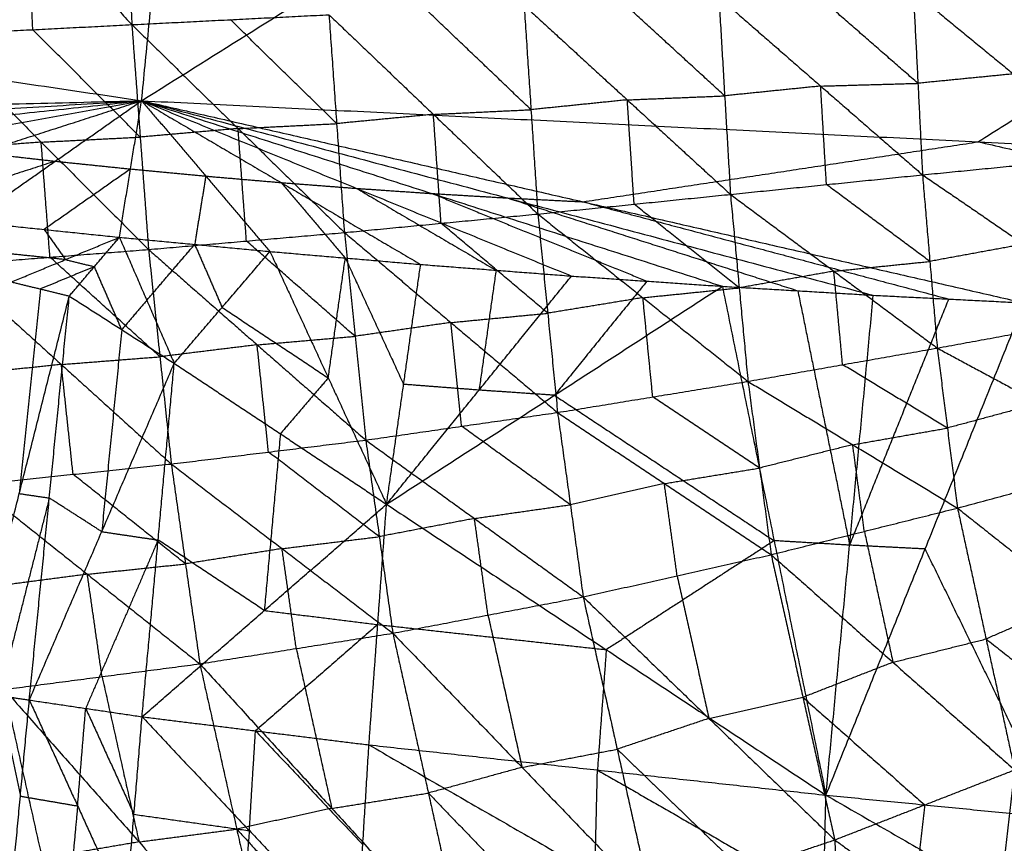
# Model space of a CAD drawing. Header units: millimetres. Extents: x -106 to 110, y -96 to 120.
# Tile 436 of 656: x -8.69 to -2.93, y -91.85 to -87.03. Entities that reach past the tile are written whole.
import ezdxf

# ---------------------------------------------------------------- set-up
doc = ezdxf.new("R2010")
doc.units = ezdxf.units.MM
doc.header["$MEASUREMENT"] = 0
doc.layers.add('Default', color=7, linetype='Continuous', true_color=0x000000)

msp = doc.modelspace()

# ---------------------------------------------------------------- linework, layer by layer
at = {"layer": 'Default'}
for points in [[(-7.9772, -87.5087, 12.0172), (-7.6527, -84.2138, 10.5669), (-7.3282, -80.919, 9.1165)], [(-7.9772, -87.5087, 12.0172), (-3.079, -84.4385, 10.5669), (1.8192, -81.3684, 9.1165)], [(1.8192, -84.6791, 10.5669), (-0.6299, -86.2142, 11.292), (-3.079, -87.7493, 12.0172)], [(-9.2606, -85.7406, 5.2195), (-8.6475, -86.4021, 5.591), (-8.0344, -87.0637, 5.9624)], [(-8.0964, -85.7129, 5.2384), (-8.0654, -86.3883, 5.6004), (-8.0344, -87.0637, 5.9624)], [(-17.6792, -86.0695, 12.0172), (-12.8282, -86.7891, 12.0172), (-7.9772, -87.5087, 12.0172)], [(-8.6139, -87.093, 5.9623), (-8.6307, -86.7476, 5.7766), (-8.6475, -86.4021, 5.591)], [(-4.5982, -86.9039, 6.1254), (-4.5643, -87.4803, 6.5204), (-4.5304, -88.0567, 6.9153)], [(-4.5982, -86.9039, 6.1254), (-4.0023, -87.4231, 6.5515), (-3.4063, -87.9423, 6.9775)], [(-3.4331, -87.4069, 6.6092), (-3.7311, -87.1472, 6.3962), (-4.029, -86.8876, 6.1831)], [(-3.4599, -86.8714, 6.2409), (-3.4331, -87.4069, 6.6092), (-3.4063, -87.9423, 6.9775)], [(-3.4599, -86.8714, 6.2409), (-2.8741, -87.352, 6.6535), (-2.2883, -87.8326, 7.066)], [(-5.7382, -86.9508, 6.0425), (-5.698, -87.5612, 6.4602), (-5.6578, -88.1717, 6.8779)], [(-5.7382, -86.9508, 6.0425), (-5.1343, -87.5038, 6.4789), (-4.5304, -88.0567, 6.9153)], [(-4.5643, -87.4803, 6.5204), (-4.8663, -87.2038, 6.3022), (-5.1682, -86.9274, 6.084)], [(-8.0344, -87.0637, 5.9624), (-7.4574, -87.0347, 5.9758), (-6.8805, -87.0056, 5.9891)], [(-6.8805, -87.0056, 5.9891), (-6.8354, -87.6428, 6.4254), (-6.7904, -88.2801, 6.8617)], [(-6.8805, -87.0056, 5.9891), (-6.2691, -87.5886, 6.4335), (-5.6578, -88.1717, 6.8779)], [(-5.698, -87.5612, 6.4602), (-6.0036, -87.2697, 6.238), (-6.3093, -86.9782, 6.0158)], [(-9.1934, -87.1223, 5.9621), (-8.6139, -87.093, 5.9623), (-8.0344, -87.0637, 5.9624)], [(-8.0344, -87.0637, 5.9624), (-7.9855, -87.7216, 6.4138), (-7.9366, -88.3794, 6.8651)], [(-8.0344, -87.0637, 5.9624), (-7.4124, -87.6719, 6.4121), (-6.7904, -88.2801, 6.8617)], [(-6.8354, -87.6428, 6.4254), (-7.1464, -87.3388, 6.2006), (-7.4574, -87.0347, 5.9758)], [(-9.1934, -87.1223, 5.9621), (-8.565, -87.7509, 6.4136), (-7.9366, -88.3794, 6.8651)], [(-7.9855, -87.7216, 6.4138), (-8.2997, -87.4073, 6.188), (-8.6139, -87.093, 5.9623)], [(-2.8741, -87.352, 6.6535), (-3.1536, -87.3794, 6.6313), (-3.4331, -87.4069, 6.6092)], [(-4.0023, -87.4231, 6.5515), (-4.2833, -87.4517, 6.5359), (-4.5643, -87.4803, 6.5204)], [(-4.0023, -87.4231, 6.5515), (-3.7177, -87.415, 6.5803), (-3.4331, -87.4069, 6.6092)], [(-3.9684, -87.9995, 6.9464), (-3.9853, -87.7113, 6.7489), (-4.0023, -87.4231, 6.5515)], [(-5.1343, -87.5038, 6.4789), (-4.8493, -87.492, 6.4997), (-4.5643, -87.4803, 6.5204)], [(-13.3769, -87.6454, 12.4242), (-10.677, -87.577, 12.2207), (-7.9772, -87.5087, 12.0172)], [(-12.5011, -87.7751, 12.4242), (-10.2392, -87.6419, 12.2207), (-7.9772, -87.5087, 12.0172)], [(-11.6243, -87.897, 12.4242), (-9.8007, -87.7029, 12.2207), (-7.9772, -87.5087, 12.0172)], [(-10.7464, -88.0113, 12.4242), (-9.3618, -87.76, 12.2207), (-7.9772, -87.5087, 12.0172)], [(-9.8676, -88.1179, 12.4242), (-8.9224, -87.8133, 12.2207), (-7.9772, -87.5087, 12.0172)], [(-8.9878, -88.2167, 12.4242), (-8.4825, -87.8627, 12.2207), (-7.9772, -87.5087, 12.0172)], [(-8.1072, -88.3078, 12.4242), (-8.0422, -87.9082, 12.2207), (-7.9772, -87.5087, 12.0172)], [(-7.9772, -87.5087, 12.0172), (-7.6015, -87.9499, 12.2207), (-7.2259, -88.3911, 12.4242)], [(-7.9772, -87.5087, 12.0172), (-7.1605, -87.9877, 12.2207), (-6.3438, -88.4667, 12.4242)], [(-7.9772, -87.5087, 12.0172), (-6.7192, -88.0216, 12.2207), (-5.4611, -88.5346, 12.4242)], [(-7.9772, -87.5087, 12.0172), (-6.2775, -88.0517, 12.2207), (-4.5779, -88.5947, 12.4242)], [(-7.9772, -87.5087, 12.0172), (-5.8357, -88.0778, 12.2207), (-3.6941, -88.647, 12.4242)], [(-7.9772, -87.5087, 12.0172), (-5.3936, -88.1001, 12.2207), (-2.81, -88.6916, 12.4242)], [(-7.9772, -87.5087, 12.0172), (-3.079, -87.7493, 12.0172), (1.8192, -87.9899, 12.0172)], [(-5.1343, -87.5038, 6.4789), (-5.4161, -87.5325, 6.4696), (-5.698, -87.5612, 6.4602)], [(-5.0941, -88.1142, 6.8966), (-5.1142, -87.809, 6.6878), (-5.1343, -87.5038, 6.4789)], [(-6.2691, -87.5886, 6.4335), (-6.5523, -87.6157, 6.4295), (-6.8354, -87.6428, 6.4254)], [(-6.2691, -87.5886, 6.4335), (-5.9835, -87.5749, 6.4469), (-5.698, -87.5612, 6.4602)], [(-6.2241, -88.2259, 6.8698), (-6.2466, -87.9072, 6.6517), (-6.2691, -87.5886, 6.4335)], [(-7.4124, -87.6719, 6.4121), (-7.1239, -87.6574, 6.4188), (-6.8354, -87.6428, 6.4254)], [(-7.4124, -87.6719, 6.4121), (-7.699, -87.6967, 6.4129), (-7.9855, -87.7216, 6.4138)], [(-7.3635, -88.3297, 6.8634), (-7.388, -88.0008, 6.6378), (-7.4124, -87.6719, 6.4121)], [(-8.565, -87.7509, 6.4136), (-8.8535, -87.7734, 6.4195), (-9.1421, -87.7959, 6.4254)], [(-8.565, -87.7509, 6.4136), (-8.2753, -87.7362, 6.4137), (-7.9855, -87.7216, 6.4138)], [(-8.5137, -88.4245, 6.8769), (-8.5393, -88.0877, 6.6453), (-8.565, -87.7509, 6.4136)], [(-5.3936, -88.1001, 12.2207), (-4.2363, -87.9247, 12.1189), (-3.079, -87.7493, 12.0172)], [(-3.079, -87.7493, 12.0172), (-1.7872, -88.045, 12.1189), (-0.4954, -88.3407, 12.2207)], [(-8.9224, -87.8133, 12.2207), (-8.7024, -87.838, 12.2207), (-8.4825, -87.8627, 12.2207)], [(-3.4063, -87.9423, 6.9775), (-2.8473, -87.8874, 7.0218), (-2.2883, -87.8326, 7.066)], [(-8.4825, -87.8627, 12.2207), (-8.9551, -88.015, 12.3225), (-9.4277, -88.1673, 12.4242)], [(-8.4825, -87.8627, 12.2207), (-8.2623, -87.8855, 12.2207), (-8.0422, -87.9082, 12.2207)], [(-8.0422, -87.9082, 12.2207), (-8.2949, -88.0852, 12.3225), (-8.5475, -88.2622, 12.4242)], [(-8.0422, -87.9082, 12.2207), (-7.8219, -87.9291, 12.2207), (-7.6015, -87.9499, 12.2207)], [(-7.6015, -87.9499, 12.2207), (-7.634, -88.1497, 12.3225), (-7.6665, -88.3495, 12.4242)], [(-7.6015, -87.9499, 12.2207), (-7.381, -87.9688, 12.2207), (-7.1605, -87.9877, 12.2207)], [(-4.5304, -88.0567, 6.9153), (-3.9684, -87.9995, 6.9464), (-3.4063, -87.9423, 6.9775)], [(-3.4063, -87.9423, 6.9775), (-3.3631, -88.4491, 7.4231), (-3.3199, -88.9559, 7.8687)], [(-3.4063, -87.9423, 6.9775), (-2.8128, -88.3482, 7.4304), (-2.2193, -88.7542, 7.8832)], [(-7.1605, -87.9877, 12.2207), (-6.9727, -88.2083, 12.3225), (-6.7848, -88.4289, 12.4242)], [(-7.1605, -87.9877, 12.2207), (-6.9398, -88.0047, 12.2207), (-6.7192, -88.0216, 12.2207)], [(-3.3631, -88.4491, 7.4231), (-3.6657, -88.2243, 7.1848), (-3.9684, -87.9995, 6.9464)], [(-6.7192, -88.0216, 12.2207), (-6.4983, -88.0366, 12.2207), (-6.2775, -88.0517, 12.2207)], [(-6.7192, -88.0216, 12.2207), (-6.3108, -88.2611, 12.3225), (-5.9025, -88.5007, 12.4242)], [(-6.2775, -88.0517, 12.2207), (-5.6485, -88.3081, 12.3225), (-5.0195, -88.5646, 12.4242)], [(-6.2775, -88.0517, 12.2207), (-6.0566, -88.0648, 12.2207), (-5.8357, -88.0778, 12.2207)], [(-5.6578, -88.1717, 6.8779), (-5.0941, -88.1142, 6.8966), (-4.5304, -88.0567, 6.9153)], [(-4.5304, -88.0567, 6.9153), (-4.4792, -88.6038, 7.3939), (-4.4279, -89.151, 7.8725)], [(-4.5304, -88.0567, 6.9153), (-3.9251, -88.5063, 7.392), (-3.3199, -88.9559, 7.8687)], [(-5.8357, -88.0778, 12.2207), (-5.6146, -88.089, 12.2207), (-5.3936, -88.1001, 12.2207)], [(-5.8357, -88.0778, 12.2207), (-4.9858, -88.3493, 12.3225), (-4.136, -88.6208, 12.4242)], [(-5.3936, -88.1001, 12.2207), (-4.3228, -88.3847, 12.3225), (-3.252, -88.6693, 12.4242)], [(-4.4792, -88.6038, 7.3939), (-4.7866, -88.359, 7.1453), (-5.0941, -88.1142, 6.8966)], [(-6.7904, -88.2801, 6.8617), (-6.2241, -88.2259, 6.8698), (-5.6578, -88.1717, 6.8779)], [(-5.6578, -88.1717, 6.8779), (-5.6, -88.7523, 7.3849), (-5.5422, -89.333, 7.8918)], [(-5.6578, -88.1717, 6.8779), (-5.0429, -88.6613, 7.3752), (-4.4279, -89.151, 7.8725)], [(-8.9878, -88.2167, 12.4242), (-8.5475, -88.2622, 12.4242), (-8.1072, -88.3078, 12.4242)], [(-8.9878, -88.2167, 12.4242), (-8.5475, -88.2622, 12.4242), (-8.1072, -88.3078, 12.4242)], [(-5.6, -88.7523, 7.3849), (-5.912, -88.4891, 7.1274), (-6.2241, -88.2259, 6.8698)], [(-8.5475, -88.2622, 12.4242), (-8.4852, -88.3503, 12.4658), (-8.423, -88.4385, 12.5074)], [(-7.9366, -88.3794, 6.8651), (-7.3635, -88.3297, 6.8634), (-6.7904, -88.2801, 6.8617)], [(-6.7904, -88.2801, 6.8617), (-6.7279, -88.8873, 7.3921), (-6.6653, -89.4945, 7.9225)], [(-6.7904, -88.2801, 6.8617), (-6.1663, -88.8065, 7.3768), (-5.5422, -89.333, 7.8918)], [(-8.7387, -88.5692, 12.5906), (-8.423, -88.4385, 12.5074), (-8.1072, -88.3078, 12.4242)], [(-8.4004, -88.6516, 12.6148), (-8.2538, -88.4797, 12.5195), (-8.1072, -88.3078, 12.4242)], [(-8.1072, -88.3078, 12.4242), (-7.6665, -88.3495, 12.4242), (-7.2259, -88.3911, 12.4242)], [(-8.1072, -88.3078, 12.4242), (-7.9468, -88.6765, 12.6038), (-7.7864, -89.0452, 12.7835)], [(-8.1072, -88.3078, 12.4242), (-7.6665, -88.3495, 12.4242), (-7.2259, -88.3911, 12.4242)], [(-7.9468, -88.6765, 12.6038), (-7.8067, -88.513, 12.514), (-7.6665, -88.3495, 12.4242)], [(-7.6665, -88.3495, 12.4242), (-7.5863, -88.5338, 12.514), (-7.5061, -88.7182, 12.6038)], [(-6.7279, -88.8873, 7.3921), (-7.0457, -88.6085, 7.1278), (-7.3635, -88.3297, 6.8634)], [(-2.8128, -88.3482, 7.4304), (-3.088, -88.3987, 7.4267), (-3.3631, -88.4491, 7.4231)], [(-9.0907, -88.4695, 6.8888), (-8.5137, -88.4245, 6.8769), (-7.9366, -88.3794, 6.8651)], [(-8.423, -88.4385, 12.5074), (-8.6431, -88.4157, 12.5074), (-8.8633, -88.3929, 12.5074)], [(-7.9366, -88.3794, 6.8651), (-7.8701, -89.007, 7.4144), (-7.8036, -89.6345, 7.9638)], [(-7.9366, -88.3794, 6.8651), (-7.301, -88.937, 7.3938), (-6.6653, -89.4945, 7.9225)], [(-7.7864, -89.0452, 12.7835), (-7.5061, -88.7182, 12.6038), (-7.2259, -88.3911, 12.4242)], [(-7.2259, -88.3911, 12.4242), (-6.7848, -88.4289, 12.4242), (-6.3438, -88.4667, 12.4242)], [(-7.2259, -88.3911, 12.4242), (-6.8846, -89.1306, 12.7751), (-6.5433, -89.8701, 13.1259)], [(-7.2259, -88.3911, 12.4242), (-6.7848, -88.4289, 12.4242), (-6.3438, -88.4667, 12.4242)], [(-9.0907, -88.4695, 6.8888), (-8.4471, -89.052, 7.4263), (-7.8036, -89.6345, 7.9638)], [(-7.8701, -89.007, 7.4144), (-8.1919, -88.7157, 7.1457), (-8.5137, -88.4245, 6.8769)], [(-8.423, -88.4385, 12.5074), (-8.3384, -88.4591, 12.5135), (-8.2538, -88.4797, 12.5195)], [(-6.8846, -89.1306, 12.7751), (-6.8347, -88.7798, 12.5997), (-6.7848, -88.4289, 12.4242)], [(-6.7848, -88.4289, 12.4242), (-6.6142, -88.7987, 12.5997), (-6.4436, -89.1684, 12.7751)], [(-6.5433, -89.8701, 13.1259), (-6.4436, -89.1684, 12.7751), (-6.3438, -88.4667, 12.4242)], [(-6.3438, -88.4667, 12.4242), (-5.9025, -88.5007, 12.4242), (-5.4611, -88.5346, 12.4242)], [(-6.3438, -88.4667, 12.4242), (-5.9025, -88.5007, 12.4242), (-5.4611, -88.5346, 12.4242)], [(-3.9251, -88.5063, 7.392), (-3.6441, -88.4777, 7.4075), (-3.3631, -88.4491, 7.4231)], [(-8.2538, -88.4797, 12.5195), (-8.4117, -88.545, 12.5611), (-8.5696, -88.6104, 12.6027)], [(-8.0934, -88.8484, 12.6991), (-8.1736, -88.6641, 12.6093), (-8.2538, -88.4797, 12.5195)], [(-5.9025, -88.5007, 12.4242), (-5.9523, -88.8515, 12.5997), (-6.0022, -89.2023, 12.7751)], [(-3.9251, -88.5063, 7.392), (-4.2022, -88.5551, 7.393), (-4.4792, -88.6038, 7.3939)], [(-3.8739, -89.0534, 7.8706), (-3.8995, -88.7799, 7.6313), (-3.9251, -88.5063, 7.392)], [(-8.7387, -88.5692, 12.5906), (-8.5696, -88.6104, 12.6027), (-8.4004, -88.6516, 12.6148)], [(-6.5433, -89.8701, 13.1259), (-6.0022, -89.2023, 12.7751), (-5.4611, -88.5346, 12.4242)], [(-5.0195, -88.5646, 12.4242), (-5.2901, -88.8985, 12.5997), (-5.5606, -89.2324, 12.7751)], [(-5.4611, -88.5346, 12.4242), (-5.0195, -88.5646, 12.4242), (-4.5779, -88.5947, 12.4242)], [(-5.4611, -88.5346, 12.4242), (-5.0195, -88.5646, 12.4242), (-4.5779, -88.5947, 12.4242)], [(-8.5696, -88.6104, 12.6027), (-8.6314, -89.2089, 12.8664), (-8.6932, -89.8074, 13.13)], [(-6.5433, -89.8701, 13.1259), (-5.5606, -89.2324, 12.7751), (-4.5779, -88.5947, 12.4242)], [(-5.0429, -88.6613, 7.3752), (-4.761, -88.6326, 7.3846), (-4.4792, -88.6038, 7.3939)], [(-4.5779, -88.5947, 12.4242), (-4.136, -88.6208, 12.4242), (-3.6941, -88.647, 12.4242)], [(-4.5779, -88.5947, 12.4242), (-4.2747, -90.0834, 13.0415), (-3.9715, -91.572, 13.6588)], [(-4.5779, -88.5947, 12.4242), (-4.136, -88.6208, 12.4242), (-3.6941, -88.647, 12.4242)], [(-4.136, -88.6208, 12.4242), (-3.9844, -89.3652, 12.7329), (-3.8328, -90.1095, 13.0415)], [(-8.986, -90.9631, 13.6453), (-8.6932, -89.8074, 13.13), (-8.4004, -88.6516, 12.6148)], [(-8.6346, -91.0156, 13.6457), (-8.5175, -89.8336, 13.1303), (-8.4004, -88.6516, 12.6148)], [(-8.4004, -88.6516, 12.6148), (-8.0934, -88.8484, 12.6991), (-7.7864, -89.0452, 12.7835)], [(-7.9468, -88.6765, 12.6038), (-8.0201, -88.7625, 12.6515), (-8.0934, -88.8484, 12.6991)], [(-5.0429, -88.6613, 7.3752), (-5.3214, -88.7068, 7.38), (-5.6, -88.7523, 7.3849)], [(-4.9851, -89.242, 7.8822), (-5.014, -88.9516, 7.6287), (-5.0429, -88.6613, 7.3752)], [(-3.9715, -91.572, 13.6588), (-3.8328, -90.1095, 13.0415), (-3.6941, -88.647, 12.4242)], [(-3.9715, -91.572, 13.6588), (-3.3907, -90.1318, 13.0415), (-2.81, -88.6916, 12.4242)], [(-3.8328, -90.1095, 13.0415), (-3.5424, -89.3894, 12.7329), (-3.252, -88.6693, 12.4242)], [(-3.6941, -88.647, 12.4242), (-3.252, -88.6693, 12.4242), (-2.81, -88.6916, 12.4242)], [(-3.6941, -88.647, 12.4242), (-3.252, -88.6693, 12.4242), (-2.81, -88.6916, 12.4242)], [(-7.5061, -88.7182, 12.6038), (-7.1954, -88.9244, 12.6895), (-6.8846, -89.1306, 12.7751)], [(-6.1663, -88.8065, 7.3768), (-5.8832, -88.7794, 7.3808), (-5.6, -88.7523, 7.3849)], [(-3.3199, -88.9559, 7.8687), (-2.7696, -88.855, 7.8759), (-2.2193, -88.7542, 7.8832)], [(-6.1663, -88.8065, 7.3768), (-6.4471, -88.8469, 7.3845), (-6.7279, -88.8873, 7.3921)], [(-6.1038, -89.4138, 7.9072), (-6.135, -89.1101, 7.642), (-6.1663, -88.8065, 7.3768)], [(-8.0934, -88.8484, 12.6991), (-8.152, -89.4394, 12.9569), (-8.2105, -90.0304, 13.2146)], [(-7.301, -88.937, 7.3938), (-7.0144, -88.9121, 7.393), (-6.7279, -88.8873, 7.3921)], [(-7.301, -88.937, 7.3938), (-7.5855, -88.972, 7.4041), (-7.8701, -89.007, 7.4144)], [(-7.2345, -89.5645, 7.9432), (-7.2677, -89.2507, 7.6685), (-7.301, -88.937, 7.3938)], [(-4.4279, -89.151, 7.8725), (-3.8739, -89.0534, 7.8706), (-3.3199, -88.9559, 7.8687)], [(-3.3199, -88.9559, 7.8687), (-3.2606, -89.4241, 8.3898), (-3.2013, -89.8922, 8.9109)], [(-3.3199, -88.9559, 7.8687), (-2.7202, -89.2788, 8.3531), (-2.1206, -89.6018, 8.8376)], [(-8.6346, -91.0156, 13.6457), (-8.2105, -90.0304, 13.2146), (-7.7864, -89.0452, 12.7835)], [(-8.4471, -89.052, 7.4263), (-8.1586, -89.0295, 7.4204), (-7.8701, -89.007, 7.4144)], [(-7.9746, -91.1134, 13.6488), (-7.8805, -90.0793, 13.2161), (-7.7864, -89.0452, 12.7835)], [(-7.7864, -89.0452, 12.7835), (-7.1649, -89.4576, 12.9547), (-6.5433, -89.8701, 13.1259)], [(-8.4471, -89.052, 7.4263), (-8.7344, -89.0822, 7.4398), (-9.0217, -89.1124, 7.4533)], [(-8.3782, -89.6949, 7.9908), (-8.4127, -89.3734, 7.7085), (-8.4471, -89.052, 7.4263)], [(-3.2606, -89.4241, 8.3898), (-3.5673, -89.2387, 8.1302), (-3.8739, -89.0534, 7.8706)], [(-6.8846, -89.1306, 12.7751), (-7.0247, -89.2941, 12.8649), (-7.1649, -89.4576, 12.9547)], [(-5.5422, -89.333, 7.8918), (-4.9851, -89.242, 7.8822), (-4.4279, -89.151, 7.8725)], [(-4.4279, -89.151, 7.8725), (-4.36, -89.6581, 8.433), (-4.292, -90.1652, 8.9935)], [(-4.4279, -89.151, 7.8725), (-3.8146, -89.5216, 8.3917), (-3.2013, -89.8922, 8.9109)], [(-6.0022, -89.2023, 12.7751), (-6.2229, -89.1854, 12.7751), (-6.4436, -89.1684, 12.7751)], [(-5.5606, -89.2324, 12.7751), (-5.7814, -89.2173, 12.7751), (-6.0022, -89.2023, 12.7751)], [(-5.5606, -89.2324, 12.7751), (-4.9176, -89.6579, 12.9083), (-4.2747, -90.0834, 13.0415)], [(-4.36, -89.6581, 8.433), (-4.6725, -89.45, 8.1576), (-4.9851, -89.242, 7.8822)], [(-6.6653, -89.4945, 7.9225), (-6.1038, -89.4138, 7.9072), (-5.5422, -89.333, 7.8918)], [(-5.5422, -89.333, 7.8918), (-5.4675, -89.8726, 8.4863), (-5.3927, -90.4121, 9.0808)], [(-5.5422, -89.333, 7.8918), (-4.9171, -89.7491, 8.4427), (-4.292, -90.1652, 8.9935)], [(-2.7202, -89.2788, 8.3531), (-2.9904, -89.3514, 8.3715), (-3.2606, -89.4241, 8.3898)], [(-5.4675, -89.8726, 8.4863), (-5.7856, -89.6432, 8.1967), (-6.1038, -89.4138, 7.9072)], [(-3.8146, -89.5216, 8.3917), (-3.5376, -89.4728, 8.3907), (-3.2606, -89.4241, 8.3898)], [(-7.8036, -89.6345, 7.9638), (-7.2345, -89.5645, 7.9432), (-6.6653, -89.4945, 7.9225)], [(-7.1649, -89.4576, 12.9547), (-7.2119, -89.9747, 13.171), (-7.259, -90.4917, 13.3873)], [(-6.6653, -89.4945, 7.9225), (-6.586, -90.0596, 8.5453), (-6.5066, -90.6247, 9.1681)], [(-6.6653, -89.4945, 7.9225), (-6.029, -89.9533, 8.5017), (-5.3927, -90.4121, 9.0808)], [(-6.586, -90.0596, 8.5453), (-6.9102, -89.812, 8.2443), (-7.2345, -89.5645, 7.9432)], [(-3.8146, -89.5216, 8.3917), (-4.0873, -89.5898, 8.4124), (-4.36, -89.6581, 8.433)], [(-3.7466, -90.0287, 8.9522), (-3.7806, -89.7751, 8.672), (-3.8146, -89.5216, 8.3917)], [(-3.2013, -89.8922, 8.9109), (-2.6609, -89.747, 8.8742), (-2.1206, -89.6018, 8.8376)], [(-8.9528, -89.7553, 8.0178), (-8.3782, -89.6949, 7.9908), (-7.8036, -89.6345, 7.9638)], [(-7.8036, -89.6345, 7.9638), (-7.7201, -90.219, 8.6096), (-7.6366, -90.8036, 9.2554)], [(-7.8036, -89.6345, 7.9638), (-7.1551, -90.1296, 8.566), (-6.5066, -90.6247, 9.1681)], [(-4.9171, -89.7491, 8.4427), (-4.6385, -89.7036, 8.4378), (-4.36, -89.6581, 8.433)], [(-7.7201, -90.219, 8.6096), (-8.0491, -89.957, 8.3002), (-8.3782, -89.6949, 7.9908)], [(-8.9528, -89.7553, 8.0178), (-8.2947, -90.2794, 8.6366), (-7.6366, -90.8036, 9.2554)], [(-4.9171, -89.7491, 8.4427), (-5.1923, -89.8108, 8.4645), (-5.4675, -89.8726, 8.4863)], [(-4.8424, -90.2886, 9.0371), (-4.8797, -90.0189, 8.7399), (-4.9171, -89.7491, 8.4427)], [(-8.5175, -89.8336, 13.1303), (-8.6639, -90.4115, 13.3879), (-8.8103, -90.9893, 13.6455)], [(-8.6932, -89.8074, 13.13), (-8.6054, -89.8205, 13.1302), (-8.5175, -89.8336, 13.1303)], [(-8.2105, -90.0304, 13.2146), (-8.364, -89.932, 13.1724), (-8.5175, -89.8336, 13.1303)], [(-7.9746, -91.1134, 13.6488), (-7.259, -90.4917, 13.3873), (-6.5433, -89.8701, 13.1259)], [(-6.6465, -91.278, 13.6507), (-6.5949, -90.574, 13.3883), (-6.5433, -89.8701, 13.1259)], [(-6.5433, -89.8701, 13.1259), (-5.2574, -90.7211, 13.3924), (-3.9715, -91.572, 13.6588)], [(-6.029, -89.9533, 8.5017), (-5.7483, -89.9129, 8.494), (-5.4675, -89.8726, 8.4863)], [(-4.292, -90.1652, 8.9935), (-3.7466, -90.0287, 8.9522), (-3.2013, -89.8922, 8.9109)], [(-3.2013, -89.8922, 8.9109), (-3.0341, -90.6582, 10.1573), (-2.8668, -91.4242, 11.4037)], [(-3.2013, -89.8922, 8.9109), (-2.5164, -90.4347, 10.0135), (-1.8316, -90.9771, 11.116)], [(-6.029, -89.9533, 8.5017), (-6.3075, -90.0064, 8.5235), (-6.586, -90.0596, 8.5453)], [(-5.9497, -90.5184, 9.1245), (-5.9893, -90.2358, 8.8131), (-6.029, -89.9533, 8.5017)], [(-7.8805, -90.0793, 13.2161), (-8.0925, -90.5719, 13.4317), (-8.3046, -91.0645, 13.6472)], [(-8.2105, -90.0304, 13.2146), (-8.0455, -90.0549, 13.2153), (-7.8805, -90.0793, 13.2161)], [(-7.259, -90.4917, 13.3873), (-7.5697, -90.2855, 13.3017), (-7.8805, -90.0793, 13.2161)], [(-7.1551, -90.1296, 8.566), (-6.8705, -90.0946, 8.5557), (-6.586, -90.0596, 8.5453)], [(-4.2747, -90.0834, 13.0415), (-4.766, -90.4022, 13.217), (-5.2574, -90.7211, 13.3924)], [(-3.8328, -90.1095, 13.0415), (-4.0537, -90.0964, 13.0415), (-4.2747, -90.0834, 13.0415)], [(-3.7466, -90.0287, 8.9522), (-3.663, -90.4117, 9.5754), (-3.5794, -90.7947, 10.1986)], [(-7.1551, -90.1296, 8.566), (-7.4376, -90.1743, 8.5878), (-7.7201, -90.219, 8.6096)], [(-7.0716, -90.7142, 9.2118), (-7.1133, -90.4219, 8.8889), (-7.1551, -90.1296, 8.566)], [(-3.3907, -90.1318, 13.0415), (-3.6118, -90.1207, 13.0415), (-3.8328, -90.1095, 13.0415)], [(-2.622, -91.705, 13.6687), (-3.0064, -90.9184, 13.3551), (-3.3907, -90.1318, 13.0415)], [(-5.3927, -90.4121, 9.0808), (-4.8424, -90.2886, 9.0371), (-4.292, -90.1652, 8.9935)], [(-4.292, -90.1652, 8.9935), (-4.106, -90.9996, 10.3361), (-3.9201, -91.8341, 11.6787)], [(-4.292, -90.1652, 8.9935), (-3.5794, -90.7947, 10.1986), (-2.8668, -91.4242, 11.4037)], [(-8.2947, -90.2794, 8.6366), (-8.0074, -90.2492, 8.6231), (-7.7201, -90.219, 8.6096)], [(-8.2947, -90.2794, 8.6366), (-8.5807, -90.3169, 8.6592), (-8.8668, -90.3543, 8.6818)], [(-8.2087, -90.8785, 9.3006), (-8.2517, -90.579, 8.9686), (-8.2947, -90.2794, 8.6366)], [(-4.8424, -90.2886, 9.0371), (-4.7494, -90.7059, 9.7085), (-4.6564, -91.1231, 10.3798)], [(-6.5066, -90.6247, 9.1681), (-5.9497, -90.5184, 9.1245), (-5.3927, -90.4121, 9.0808)], [(-5.3927, -90.4121, 9.0808), (-5.1934, -91.3033, 10.507), (-4.994, -92.1946, 11.9332)], [(-5.3927, -90.4121, 9.0808), (-4.6564, -91.1231, 10.3798), (-3.9201, -91.8341, 11.6787)], [(-2.5164, -90.4347, 10.0135), (-2.7753, -90.5464, 10.0854), (-3.0341, -90.6582, 10.1573)], [(-7.259, -90.4917, 13.3873), (-6.9269, -90.5329, 13.3878), (-6.5949, -90.574, 13.3883)], [(-5.9497, -90.5184, 9.1245), (-5.85, -90.964, 9.8376), (-5.7503, -91.4096, 10.5507)], [(-6.5949, -90.574, 13.3883), (-6.9527, -90.8849, 13.519), (-7.3105, -91.1957, 13.6497)], [(-6.5949, -90.574, 13.3883), (-5.9262, -90.6475, 13.3903), (-5.2574, -90.7211, 13.3924)], [(-7.6366, -90.8036, 9.2554), (-7.0716, -90.7142, 9.2118), (-6.5066, -90.6247, 9.1681)], [(-6.5066, -90.6247, 9.1681), (-6.2986, -91.56, 10.6643), (-6.0906, -92.4953, 12.1604)], [(-6.5066, -90.6247, 9.1681), (-5.7503, -91.4096, 10.5507), (-4.994, -92.1946, 11.9332)], [(-3.5794, -90.7947, 10.1986), (-3.3067, -90.7264, 10.1779), (-3.0341, -90.6582, 10.1573)], [(-3.0341, -90.6582, 10.1573), (-2.6916, -90.9294, 10.7086), (-2.3492, -91.2007, 11.2599)], [(-7.0716, -90.7142, 9.2118), (-6.9676, -91.1818, 9.9598), (-6.8636, -91.6494, 10.7079)], [(-5.2574, -90.7211, 13.3924), (-5.2832, -91.073, 13.5236), (-5.309, -91.425, 13.6548)], [(-8.7808, -90.9534, 9.3458), (-8.2087, -90.8785, 9.3006), (-7.6366, -90.8036, 9.2554)], [(-7.6366, -90.8036, 9.2554), (-7.4203, -91.7708, 10.8082), (-7.2041, -92.738, 12.361)], [(-7.6366, -90.8036, 9.2554), (-6.8636, -91.6494, 10.7079), (-6.0906, -92.4953, 12.1604)], [(-3.5794, -90.7947, 10.1986), (-3.8427, -90.8972, 10.2673), (-4.106, -90.9996, 10.3361)], [(-8.2087, -90.8785, 9.3006), (-8.1006, -91.3621, 10.077), (-7.9924, -91.8457, 10.8534)], [(-8.986, -90.9631, 13.6453), (-8.8103, -90.9893, 13.6455), (-8.6346, -91.0156, 13.6457)], [(-8.8103, -90.9893, 13.6455), (-8.7486, -91.2837, 13.7009), (-8.687, -91.578, 13.7562)], [(-8.7808, -90.9534, 9.3458), (-8.5595, -91.9427, 10.9433), (-8.3383, -92.9321, 12.5407)], [(-8.7808, -90.9534, 9.3458), (-7.9924, -91.8457, 10.8534), (-7.2041, -92.738, 12.361)], [(-4.6564, -91.1231, 10.3798), (-4.3812, -91.0614, 10.3579), (-4.106, -90.9996, 10.3361)], [(-4.106, -90.9996, 10.3361), (-3.7498, -91.3144, 10.9387), (-3.3935, -91.6292, 11.5412)], [(-8.7393, -92.1404, 13.8667), (-8.687, -91.578, 13.7562), (-8.6346, -91.0156, 13.6457)], [(-8.6346, -91.0156, 13.6457), (-8.3519, -91.6354, 13.75), (-8.0691, -92.2553, 13.8542)], [(-8.6346, -91.0156, 13.6457), (-8.3046, -91.0645, 13.6472), (-7.9746, -91.1134, 13.6488)], [(-9.9381, -91.0768, 9.4413), (-9.1382, -92.0044, 10.991), (-8.3383, -92.9321, 12.5407)], [(-8.3519, -91.6354, 13.75), (-8.3282, -91.35, 13.6986), (-8.3046, -91.0645, 13.6472)], [(-8.3046, -91.0645, 13.6472), (-8.1632, -91.3744, 13.6994), (-8.0218, -91.6844, 13.7515)], [(-8.0691, -92.2553, 13.8542), (-8.0218, -91.6844, 13.7515), (-7.9746, -91.1134, 13.6488)], [(-7.9746, -91.1134, 13.6488), (-7.3466, -91.7799, 13.7399), (-6.7186, -92.4464, 13.8311)], [(-7.9746, -91.1134, 13.6488), (-7.3105, -91.1957, 13.6497), (-6.6465, -91.278, 13.6507)], [(-4.6564, -91.1231, 10.3798), (-4.9249, -91.2132, 10.4434), (-5.1934, -91.3033, 10.507)], [(-7.3466, -91.7799, 13.7399), (-7.3286, -91.4878, 13.6948), (-7.3105, -91.1957, 13.6497)], [(-7.3105, -91.1957, 13.6497), (-6.9965, -91.529, 13.6953), (-6.6826, -91.8622, 13.7409)], [(-6.7186, -92.4464, 13.8311), (-6.6826, -91.8622, 13.7409), (-6.6465, -91.278, 13.6507)], [(-6.6465, -91.278, 13.6507), (-5.3235, -92.0377, 13.7179), (-4.0006, -92.7973, 13.7852)], [(-6.6465, -91.278, 13.6507), (-5.309, -91.425, 13.6548), (-3.9715, -91.572, 13.6588)], [(-5.7503, -91.4096, 10.5507), (-5.4718, -91.3565, 10.5288), (-5.1934, -91.3033, 10.507)], [(-5.1934, -91.3033, 10.507), (-4.8252, -91.6588, 11.1565), (-4.4571, -92.0143, 11.8059)], [(-5.7503, -91.4096, 10.5507), (-6.0244, -91.4848, 10.6075), (-6.2986, -91.56, 10.6643)], [(-5.3235, -92.0377, 13.7179), (-5.3163, -91.7313, 13.6863), (-5.309, -91.425, 13.6548)], [(-5.309, -91.425, 13.6548), (-4.6475, -91.8049, 13.6884), (-3.986, -92.1847, 13.722)], [(-3.9201, -91.8341, 11.6787), (-3.3935, -91.6292, 11.5412), (-2.8668, -91.4242, 11.4037)], [(-2.9879, -92.5107, 11.3972), (-2.9274, -91.9675, 11.4005), (-2.8668, -91.4242, 11.4037)], [(-8.687, -91.578, 13.7562), (-8.5194, -91.6067, 13.7531), (-8.3519, -91.6354, 13.75)], [(-6.8636, -91.6494, 10.7079), (-6.5811, -91.6047, 10.6861), (-6.2986, -91.56, 10.6643)], [(-6.2986, -91.56, 10.6643), (-5.9204, -91.9525, 11.3555), (-5.5423, -92.3449, 12.0468)], [(-4.0006, -92.7973, 13.7852), (-3.986, -92.1847, 13.722), (-3.9715, -91.572, 13.6588)], [(-3.9715, -91.572, 13.6588), (-2.622, -91.705, 13.6687), (-1.2726, -91.8379, 13.6785)], [(-3.9715, -91.572, 13.6588), (-2.6172, -92.3523, 13.6998), (-1.2629, -93.1326, 13.7408)], [(-8.3519, -91.6354, 13.75), (-8.378, -91.9167, 13.8052), (-8.4042, -92.1979, 13.8605)], [(-3.3935, -91.6292, 11.5412), (-3.4237, -91.9008, 11.5396), (-3.454, -92.1724, 11.538)], [(-8.0218, -91.6844, 13.7515), (-7.6842, -91.7321, 13.7457), (-7.3466, -91.7799, 13.7399)], [(-6.8636, -91.6494, 10.7079), (-7.1419, -91.7101, 10.758), (-7.4203, -91.7708, 10.8082)], [(-7.9924, -91.8457, 10.8534), (-7.7064, -91.8082, 10.8308), (-7.4203, -91.7708, 10.8082)], [(-7.4203, -91.7708, 10.8082), (-7.0338, -92.1937, 11.5344), (-6.6473, -92.6166, 12.2607)], [(-7.3466, -91.7799, 13.7399), (-7.3702, -92.0654, 13.7913), (-7.3939, -92.3508, 13.8427)], [(-7.9924, -91.8457, 10.8534), (-8.276, -91.8942, 10.8983), (-8.5595, -91.9427, 10.9433)], [(-4.994, -92.1946, 11.9332), (-4.4571, -92.0143, 11.8059), (-3.9201, -91.8341, 11.6787)], [(-3.9201, -91.8341, 11.6787), (-3.9, -92.2461, 11.6469), (-3.8798, -92.6581, 11.6151)], [(-3.9201, -91.8341, 11.6787), (-3.454, -92.1724, 11.538), (-2.9879, -92.5107, 11.3972)]]:
    msp.add_open_spline(points, degree=2, dxfattribs=at)

doc.saveas('drawing.dxf')
